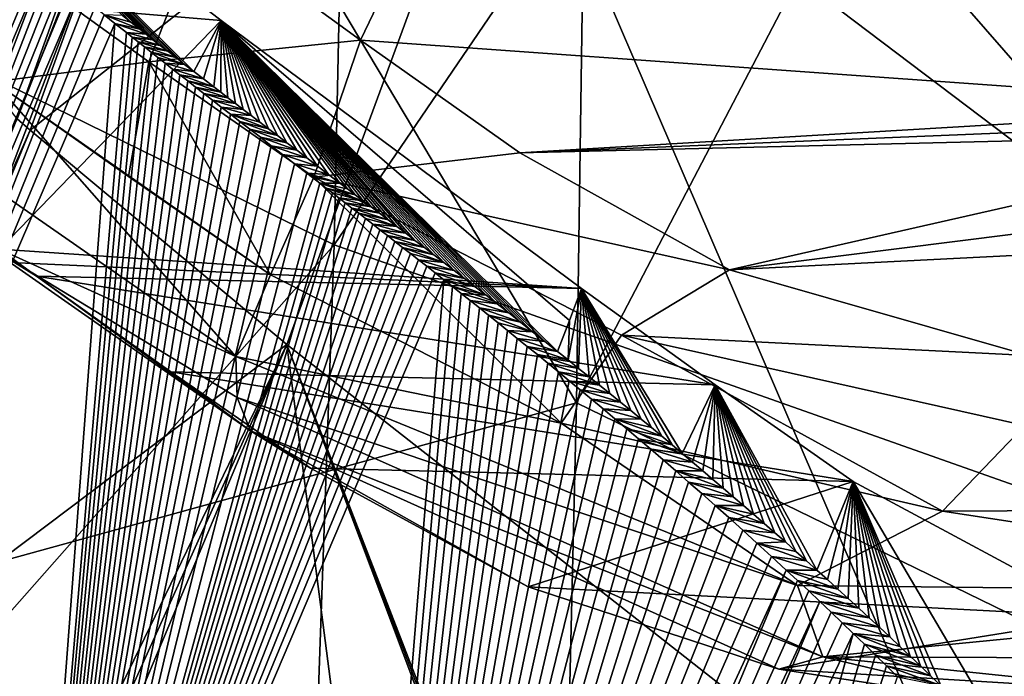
# Model space of a CAD drawing. Header units: metres. Extents: x -150 to 307, y -550 to 84.
# Tile 264 of 656: x 165.75 to 168.65, y -14.23 to -12.3. Entities that reach past the tile are written whole.
import ezdxf

# ---------------------------------------------------------------- set-up
doc = ezdxf.new("R2010")
doc.units = ezdxf.units.M
doc.layers.add('solid_26006363', color=7, linetype='CONTINUOUS')

msp = doc.modelspace()

# ---------------------------------------------------------------- linework, layer by layer
at = {"layer": 'solid_26006363'}
for points in [[(163.100708, -11.2073, 883.939758), (166.678146, -12.962372, 887.680054), (166.815186, -6.477788, 888.455078)], [(166.815186, -6.477788, 888.455078), (166.678146, -12.962372, 887.680054), (170.652481, -7.129654, 892.419128)], [(167.490082, -6.706888, 886.234558), (167.392242, -13.428459, 885.417603), (164.560013, -8.674312, 882.873169)], [(170.535583, -7.409821, 889.39856), (167.392242, -13.428459, 885.417603), (167.490082, -6.706888, 886.234558)], [(166.678146, -12.962372, 887.680054), (170.362183, -14.264513, 891.475891), (170.652481, -7.129654, 892.419128)], [(170.535583, -7.409821, 889.39856), (170.277206, -14.833946, 888.378235), (167.392242, -13.428459, 885.417603)], [(167.392242, -13.428459, 885.417603), (164.641525, -14.186134, 882.176636), (164.560013, -8.674312, 882.873169)], [(165.742935, -12.590988, 849.067017), (163.569412, -9.793167, 843.854492), (166.359177, -10.87848, 848.362366)], [(167.419785, -10.977416, 851.903381), (169.513214, -12.555999, 855.41626), (169.38002, -10.6127, 853.406921)], [(165.742935, -12.590988, 849.067017), (166.359177, -10.87848, 848.362366), (166.399521, -10.910457, 848.437622)], [(165.742935, -12.590988, 849.067017), (166.399521, -10.910457, 848.437622), (165.781784, -12.624329, 849.142761)], [(165.781784, -12.624329, 849.142761), (166.399521, -10.910457, 848.437622), (167.177505, -11.519958, 849.861633)], [(167.37561, -10.925448, 849.639282), (169.287018, -13.115431, 853.507324), (167.177505, -11.519958, 849.861633)], [(167.37561, -10.925448, 849.639282), (169.678787, -11.931063, 853.0672), (169.488159, -12.521054, 853.281372)], [(167.37561, -10.925448, 849.639282), (169.488159, -12.521054, 853.281372), (169.287018, -13.115431, 853.507324)], [(166.755753, -12.359488, 857.52887), (167.419785, -10.977416, 851.903381), (166.288773, -12.01934, 856.788208)], [(166.755753, -12.359488, 857.52887), (169.513214, -12.555999, 855.41626), (167.419785, -10.977416, 851.903381)], [(163.100708, -11.2073, 883.939758), (163.16391, -16.943169, 883.017151), (166.678146, -12.962372, 887.680054)], [(164.581177, -12.152915, 855.113831), (165.274048, -11.475537, 851.60907), (166.345245, -12.300851, 853.517517)], [(165.274048, -11.475537, 851.60907), (166.053711, -12.286803, 853.183411), (166.078018, -12.30607, 853.226746)], [(165.274048, -11.475537, 851.60907), (166.078018, -12.30607, 853.226746), (166.104523, -12.327003, 853.273926)], [(165.274048, -11.475537, 851.60907), (166.104523, -12.327003, 853.273926), (166.123535, -12.34196, 853.307617)], [(165.274048, -11.475537, 851.60907), (166.123535, -12.34196, 853.307617), (166.143677, -12.357767, 853.343323)], [(165.274048, -11.475537, 851.60907), (166.143677, -12.357767, 853.343323), (166.165009, -12.374474, 853.381042)], [(165.274048, -11.475537, 851.60907), (166.165009, -12.374474, 853.381042), (166.187637, -12.392138, 853.420959)], [(165.274048, -11.475537, 851.60907), (166.187637, -12.392138, 853.420959), (166.211639, -12.410814, 853.463257)], [(165.274048, -11.475537, 851.60907), (166.211639, -12.410814, 853.463257), (166.237076, -12.430562, 853.507935)], [(165.274048, -11.475537, 851.60907), (166.237076, -12.430562, 853.507935), (166.264038, -12.451439, 853.555237)], [(166.345245, -12.300851, 853.517517), (165.274048, -11.475537, 851.60907), (166.264038, -12.451439, 853.555237)], [(165.781784, -12.624329, 849.142761), (167.177505, -11.519958, 849.861633), (166.538605, -13.256901, 850.578735)], [(166.538605, -13.256901, 850.578735), (167.177505, -11.519958, 849.861633), (168.629379, -14.897583, 854.245483)], [(167.177505, -11.519958, 849.861633), (169.287018, -13.115431, 853.507324), (168.629379, -14.897583, 854.245483)], [(166.288773, -12.01934, 856.788208), (165.661987, -12.0848, 857.144348), (166.131958, -12.422812, 857.887024)], [(166.755753, -12.359488, 857.52887), (166.288773, -12.01934, 856.788208), (166.131958, -12.422812, 857.887024)], [(164.581024, -15.071717, 852.315369), (165.761108, -12.088344, 852.834839), (165.746277, -12.075838, 852.806702)], [(164.581024, -15.071717, 852.315369), (165.77623, -12.101049, 852.863464), (165.761108, -12.088344, 852.834839)], [(164.581024, -15.071717, 852.315369), (165.791626, -12.113953, 852.892578), (165.77623, -12.101049, 852.863464)], [(166.131958, -12.422812, 857.887024), (165.661987, -12.0848, 857.144348), (165.674881, -12.481623, 857.484802)], [(164.581024, -15.071717, 852.315369), (165.807281, -12.127053, 852.92218), (165.791626, -12.113953, 852.892578)], [(164.581024, -15.071717, 852.315369), (165.823212, -12.140356, 852.952209), (165.807281, -12.127053, 852.92218)], [(164.676865, -15.152541, 852.495605), (165.823212, -12.140356, 852.952209), (164.581024, -15.071717, 852.315369)], [(165.69075, -12.975757, 856.969604), (164.581177, -12.152915, 855.113831), (166.345245, -12.300851, 853.517517)], [(164.676865, -15.152541, 852.495605), (165.839844, -12.154153, 852.983459), (165.823212, -12.140356, 852.952209)], [(164.676865, -15.152541, 852.495605), (165.858093, -12.169247, 853.017639), (165.839844, -12.154153, 852.983459)], [(164.676865, -15.152541, 852.495605), (165.877975, -12.185638, 853.054871), (165.858093, -12.169247, 853.017639)], [(164.676865, -15.152541, 852.495605), (165.89946, -12.203261, 853.094971), (165.877975, -12.185638, 853.054871)], [(164.676865, -15.152541, 852.495605), (165.922119, -12.221776, 853.137146), (165.89946, -12.203261, 853.094971)], [(164.773499, -15.232821, 852.675354), (165.922119, -12.221776, 853.137146), (164.676865, -15.152541, 852.495605)], [(164.773499, -15.232821, 852.675354), (165.946045, -12.241239, 853.181519), (165.922119, -12.221776, 853.137146)], [(164.773499, -15.232821, 852.675354), (165.971817, -12.262116, 853.229248), (165.946045, -12.241239, 853.181519)], [(164.773499, -15.232821, 852.675354), (165.999969, -12.284799, 853.281189), (165.971817, -12.262116, 853.229248)], [(164.773499, -15.232821, 852.675354), (166.03096, -12.309662, 853.338257), (165.999969, -12.284799, 853.281189)], [(165.69075, -12.975757, 856.969604), (166.345245, -12.300851, 853.517517), (167.407135, -13.090929, 855.304382)], [(166.104523, -12.327003, 853.273926), (165.999969, -12.284799, 853.281189), (166.03096, -12.309662, 853.338257)], [(166.078018, -12.30607, 853.226746), (166.053711, -12.286803, 853.183411), (165.999969, -12.284799, 853.281189)], [(166.104523, -12.327003, 853.273926), (166.078018, -12.30607, 853.226746), (165.999969, -12.284799, 853.281189)], [(166.345245, -12.300851, 853.517517), (166.264038, -12.451439, 853.555237), (166.292633, -12.473526, 853.605286)], [(166.345245, -12.300851, 853.517517), (166.292633, -12.473526, 853.605286), (166.322983, -12.496894, 853.658264)], [(166.345245, -12.300851, 853.517517), (166.322983, -12.496894, 853.658264), (166.343445, -12.512625, 853.69397)], [(166.345245, -12.300851, 853.517517), (166.343445, -12.512625, 853.69397), (166.3647, -12.52895, 853.730957)], [(166.345245, -12.300851, 853.517517), (166.3647, -12.52895, 853.730957), (166.386795, -12.545877, 853.769348)], [(166.345245, -12.300851, 853.517517), (166.386795, -12.545877, 853.769348), (166.40976, -12.563452, 853.809204)], [(166.345245, -12.300851, 853.517517), (166.40976, -12.563452, 853.809204), (166.433594, -12.581678, 853.850525)], [(166.345245, -12.300851, 853.517517), (166.433594, -12.581678, 853.850525), (166.458374, -12.6006, 853.893372)], [(166.345245, -12.300851, 853.517517), (166.458374, -12.6006, 853.893372), (166.4841, -12.620223, 853.937805)], [(166.345245, -12.300851, 853.517517), (166.4841, -12.620223, 853.937805), (166.510834, -12.640591, 853.983948)], [(166.345245, -12.300851, 853.517517), (166.510834, -12.640591, 853.983948), (166.538574, -12.661712, 854.031677)], [(166.345245, -12.300851, 853.517517), (166.538574, -12.661712, 854.031677), (166.567429, -12.683669, 854.081299)], [(166.345245, -12.300851, 853.517517), (166.567429, -12.683669, 854.081299), (166.597397, -12.70647, 854.132751)], [(166.345245, -12.300851, 853.517517), (166.597397, -12.70647, 854.132751), (166.628632, -12.730211, 854.186279)], [(166.345245, -12.300851, 853.517517), (166.628632, -12.730211, 854.186279), (166.661102, -12.754906, 854.241821)], [(166.345245, -12.300851, 853.517517), (166.661102, -12.754906, 854.241821), (166.694901, -12.780617, 854.299622)], [(166.345245, -12.300851, 853.517517), (166.694901, -12.780617, 854.299622), (166.717117, -12.797511, 854.337524)], [(166.345245, -12.300851, 853.517517), (166.717117, -12.797511, 854.337524), (166.739883, -12.814839, 854.376343)], [(166.345245, -12.300851, 853.517517), (166.739883, -12.814839, 854.376343), (166.763229, -12.832622, 854.416077)], [(166.345245, -12.300851, 853.517517), (166.763229, -12.832622, 854.416077), (166.787155, -12.850848, 854.456787)], [(166.345245, -12.300851, 853.517517), (166.787155, -12.850848, 854.456787), (166.811661, -12.869544, 854.498474)], [(166.345245, -12.300851, 853.517517), (166.811661, -12.869544, 854.498474), (166.836807, -12.88874, 854.541199)], [(166.345245, -12.300851, 853.517517), (166.836807, -12.88874, 854.541199), (166.862579, -12.908432, 854.5849)], [(166.345245, -12.300851, 853.517517), (166.862579, -12.908432, 854.5849), (166.888992, -12.928635, 854.6297)], [(166.345245, -12.300851, 853.517517), (166.888992, -12.928635, 854.6297), (166.916077, -12.949386, 854.675537)], [(166.345245, -12.300851, 853.517517), (166.916077, -12.949386, 854.675537), (166.943848, -12.970692, 854.722534)], [(166.345245, -12.300851, 853.517517), (166.943848, -12.970692, 854.722534), (166.97229, -12.992557, 854.77063)], [(166.345245, -12.300851, 853.517517), (166.97229, -12.992557, 854.77063), (167.001465, -13.01502, 854.819885)], [(166.345245, -12.300851, 853.517517), (167.001465, -13.01502, 854.819885), (167.031387, -13.038107, 854.870361)], [(166.345245, -12.300851, 853.517517), (167.031387, -13.038107, 854.870361), (167.062027, -13.06181, 854.922058)], [(166.345245, -12.300851, 853.517517), (167.062027, -13.06181, 854.922058), (167.093445, -13.086172, 854.974976)], [(166.345245, -12.300851, 853.517517), (167.093445, -13.086172, 854.974976), (167.125656, -13.111232, 855.029236)], [(166.345245, -12.300851, 853.517517), (167.125656, -13.111232, 855.029236), (167.158676, -13.13698, 855.084778)], [(166.345245, -12.300851, 853.517517), (167.158676, -13.13698, 855.084778), (167.192505, -13.163456, 855.141663)], [(166.345245, -12.300851, 853.517517), (167.192505, -13.163456, 855.141663), (167.227219, -13.190712, 855.200012)], [(166.345245, -12.300851, 853.517517), (167.227219, -13.190712, 855.200012), (167.262817, -13.218761, 855.259705)], [(166.345245, -12.300851, 853.517517), (167.262817, -13.218761, 855.259705), (167.299286, -13.247613, 855.320862)], [(166.345245, -12.300851, 853.517517), (167.299286, -13.247613, 855.320862), (167.336624, -13.277283, 855.383423)], [(166.345245, -12.300851, 853.517517), (167.336624, -13.277283, 855.383423), (167.371567, -13.185289, 855.344238)], [(166.345245, -12.300851, 853.517517), (167.371567, -13.185289, 855.344238), (167.407135, -13.090929, 855.304382)], [(165.752563, -15.999401, 854.41803), (166.03096, -12.309662, 853.338257), (164.773499, -15.232821, 852.675354)], [(165.752563, -15.999401, 854.41803), (166.065323, -12.337093, 853.401245), (166.03096, -12.309662, 853.338257)], [(165.752563, -15.999401, 854.41803), (166.082199, -12.350511, 853.432129), (166.065323, -12.337093, 853.401245)], [(166.123535, -12.34196, 853.307617), (166.03096, -12.309662, 853.338257), (166.065323, -12.337093, 853.401245)], [(166.123535, -12.34196, 853.307617), (166.104523, -12.327003, 853.273926), (166.03096, -12.309662, 853.338257)], [(166.143677, -12.357767, 853.343323), (166.065323, -12.337093, 853.401245), (166.082199, -12.350511, 853.432129)], [(166.143677, -12.357767, 853.343323), (166.123535, -12.34196, 853.307617), (166.065323, -12.337093, 853.401245)], [(165.752563, -15.999401, 854.41803), (166.099976, -12.364614, 853.464539), (166.082199, -12.350511, 853.432129)], [(165.752563, -15.999401, 854.41803), (166.118607, -12.379373, 853.498535), (166.099976, -12.364614, 853.464539)], [(166.165009, -12.374474, 853.381042), (166.082199, -12.350511, 853.432129), (166.099976, -12.364614, 853.464539)], [(166.165009, -12.374474, 853.381042), (166.143677, -12.357767, 853.343323), (166.082199, -12.350511, 853.432129)], [(166.187637, -12.392138, 853.420959), (166.099976, -12.364614, 853.464539), (166.118607, -12.379373, 853.498535)], [(166.187637, -12.392138, 853.420959), (166.165009, -12.374474, 853.381042), (166.099976, -12.364614, 853.464539)], [(166.755753, -12.359488, 857.52887), (166.131958, -12.422812, 857.887024), (166.617798, -12.763043, 858.618042)], [(166.755753, -12.359488, 857.52887), (166.617798, -12.763043, 858.618042), (167.22554, -12.691643, 858.238098)], [(166.755753, -12.359488, 857.52887), (167.22554, -12.691643, 858.238098), (169.513214, -12.555999, 855.41626)], [(165.752563, -15.999401, 854.41803), (166.138, -12.394687, 853.533813), (166.118607, -12.379373, 853.498535)], [(165.752563, -15.999401, 854.41803), (166.158188, -12.410589, 853.570435), (166.138, -12.394687, 853.533813)], [(166.211639, -12.410814, 853.463257), (166.118607, -12.379373, 853.498535), (166.138, -12.394687, 853.533813)], [(166.211639, -12.410814, 853.463257), (166.187637, -12.392138, 853.420959), (166.118607, -12.379373, 853.498535)], [(166.237076, -12.430562, 853.507935), (166.138, -12.394687, 853.533813), (166.158188, -12.410589, 853.570435)], [(166.237076, -12.430562, 853.507935), (166.211639, -12.410814, 853.463257), (166.138, -12.394687, 853.533813)], [(166.131958, -12.422812, 857.887024), (165.674881, -12.481623, 857.484802), (166.071457, -12.761392, 858.100647)], [(165.752563, -15.999401, 854.41803), (166.17926, -12.427161, 853.608704), (166.158188, -12.410589, 853.570435)], [(166.131958, -12.422812, 857.887024), (166.071457, -12.761392, 858.100647), (166.489777, -13.050634, 858.723083)], [(166.131958, -12.422812, 857.887024), (166.489777, -13.050634, 858.723083), (166.617798, -12.763043, 858.618042)], [(166.237076, -12.430562, 853.507935), (166.158188, -12.410589, 853.570435), (166.17926, -12.427161, 853.608704)], [(165.752563, -15.999401, 854.41803), (166.20108, -12.444283, 853.648193), (166.17926, -12.427161, 853.608704)], [(165.752563, -15.999401, 854.41803), (166.223328, -12.461699, 853.688354), (166.20108, -12.444283, 853.648193)], [(166.264038, -12.451439, 853.555237), (166.17926, -12.427161, 853.608704), (166.20108, -12.444283, 853.648193)], [(166.264038, -12.451439, 853.555237), (166.237076, -12.430562, 853.507935), (166.17926, -12.427161, 853.608704)], [(166.292633, -12.473526, 853.605286), (166.20108, -12.444283, 853.648193), (166.223328, -12.461699, 853.688354)], [(166.292633, -12.473526, 853.605286), (166.264038, -12.451439, 853.555237), (166.20108, -12.444283, 853.648193)], [(166.387589, -13.292182, 858.679932), (165.674881, -12.481623, 857.484802), (165.572403, -12.724821, 857.437988)], [(166.489777, -13.050634, 858.723083), (166.071457, -12.761392, 858.100647), (165.674881, -12.481623, 857.484802)], [(166.387589, -13.292182, 858.679932), (166.489777, -13.050634, 858.723083), (165.674881, -12.481623, 857.484802)], [(165.752563, -15.999401, 854.41803), (166.24614, -12.479524, 853.729492), (166.223328, -12.461699, 853.688354)], [(165.752563, -15.999401, 854.41803), (166.269562, -12.497796, 853.771667), (166.24614, -12.479524, 853.729492)], [(166.322983, -12.496894, 853.658264), (166.223328, -12.461699, 853.688354), (166.24614, -12.479524, 853.729492)], [(166.322983, -12.496894, 853.658264), (166.292633, -12.473526, 853.605286), (166.223328, -12.461699, 853.688354)], [(166.343445, -12.512625, 853.69397), (166.24614, -12.479524, 853.729492), (166.269562, -12.497796, 853.771667)], [(166.343445, -12.512625, 853.69397), (166.322983, -12.496894, 853.658264), (166.24614, -12.479524, 853.729492)], [(165.752563, -15.999401, 854.41803), (166.293747, -12.516622, 853.815063), (166.269562, -12.497796, 853.771667)], [(166.3647, -12.52895, 853.730957), (166.269562, -12.497796, 853.771667), (166.293747, -12.516622, 853.815063)], [(166.3647, -12.52895, 853.730957), (166.343445, -12.512625, 853.69397), (166.269562, -12.497796, 853.771667)], [(165.752563, -15.999401, 854.41803), (166.318832, -12.536119, 853.860046), (166.293747, -12.516622, 853.815063)], [(165.752563, -15.999401, 854.41803), (166.344879, -12.556336, 853.906677), (166.318832, -12.536119, 853.860046)], [(166.386795, -12.545877, 853.769348), (166.293747, -12.516622, 853.815063), (166.318832, -12.536119, 853.860046)], [(166.386795, -12.545877, 853.769348), (166.3647, -12.52895, 853.730957), (166.293747, -12.516622, 853.815063)], [(166.40976, -12.563452, 853.809204), (166.318832, -12.536119, 853.860046), (166.344879, -12.556336, 853.906677)], [(166.40976, -12.563452, 853.809204), (166.386795, -12.545877, 853.769348), (166.318832, -12.536119, 853.860046)], [(165.752563, -15.999401, 854.41803), (166.371964, -12.577328, 853.955078), (166.344879, -12.556336, 853.906677)], [(166.433594, -12.581678, 853.850525), (166.344879, -12.556336, 853.906677), (166.371964, -12.577328, 853.955078)], [(166.433594, -12.581678, 853.850525), (166.40976, -12.563452, 853.809204), (166.344879, -12.556336, 853.906677)], [(169.566452, -12.594812, 855.500854), (169.513214, -12.555999, 855.41626), (167.22554, -12.691643, 858.238098)], [(165.022812, -14.335227, 849.890381), (165.742935, -12.590988, 849.067017), (165.781784, -12.624329, 849.142761)], [(165.752563, -15.999401, 854.41803), (166.400192, -12.599172, 854.005432), (166.371964, -12.577328, 853.955078)], [(165.752563, -15.999401, 854.41803), (166.429611, -12.621915, 854.057739), (166.400192, -12.599172, 854.005432)], [(166.4841, -12.620223, 853.937805), (166.371964, -12.577328, 853.955078), (166.400192, -12.599172, 854.005432)], [(166.458374, -12.6006, 853.893372), (166.433594, -12.581678, 853.850525), (166.371964, -12.577328, 853.955078)], [(166.4841, -12.620223, 853.937805), (166.458374, -12.6006, 853.893372), (166.371964, -12.577328, 853.955078)], [(166.510834, -12.640591, 853.983948), (166.400192, -12.599172, 854.005432), (166.429611, -12.621915, 854.057739)], [(166.510834, -12.640591, 853.983948), (166.4841, -12.620223, 853.937805), (166.400192, -12.599172, 854.005432)], [(169.6203, -12.63368, 855.584961), (169.566452, -12.594812, 855.500854), (167.22554, -12.691643, 858.238098)], [(165.041565, -14.352695, 849.92865), (165.022812, -14.335227, 849.890381), (165.781784, -12.624329, 849.142761)], [(165.041565, -14.352695, 849.92865), (165.781784, -12.624329, 849.142761), (165.060135, -14.369932, 849.966553)], [(165.060135, -14.369932, 849.966553), (165.781784, -12.624329, 849.142761), (166.538605, -13.256901, 850.578735)], [(165.752563, -15.999401, 854.41803), (166.460327, -12.645649, 854.112366), (166.429611, -12.621915, 854.057739)], [(166.538574, -12.661712, 854.031677), (166.429611, -12.621915, 854.057739), (166.460327, -12.645649, 854.112366)], [(166.538574, -12.661712, 854.031677), (166.510834, -12.640591, 853.983948), (166.429611, -12.621915, 854.057739)], [(165.752563, -15.999401, 854.41803), (166.492416, -12.670414, 854.16925), (166.460327, -12.645649, 854.112366)], [(166.567429, -12.683669, 854.081299), (166.460327, -12.645649, 854.112366), (166.492416, -12.670414, 854.16925)], [(166.567429, -12.683669, 854.081299), (166.538574, -12.661712, 854.031677), (166.460327, -12.645649, 854.112366)], [(169.6203, -12.63368, 855.584961), (167.22554, -12.691643, 858.238098), (167.843597, -13.036317, 859.081848)], [(169.852295, -12.783499, 855.921936), (169.6203, -12.63368, 855.584961), (167.843597, -13.036317, 859.081848)], [(165.752563, -15.999401, 854.41803), (166.525986, -12.696318, 854.228638), (166.492416, -12.670414, 854.16925)], [(166.597397, -12.70647, 854.132751), (166.492416, -12.670414, 854.16925), (166.525986, -12.696318, 854.228638)], [(166.597397, -12.70647, 854.132751), (166.567429, -12.683669, 854.081299), (166.492416, -12.670414, 854.16925)], [(165.752563, -15.999401, 854.41803), (166.561127, -12.723431, 854.290771), (166.525986, -12.696318, 854.228638)], [(166.628632, -12.730211, 854.186279), (166.525986, -12.696318, 854.228638), (166.561127, -12.723431, 854.290771)], [(166.628632, -12.730211, 854.186279), (166.597397, -12.70647, 854.132751), (166.525986, -12.696318, 854.228638)], [(167.843597, -13.036317, 859.081848), (167.22554, -12.691643, 858.238098), (166.617798, -12.763043, 858.618042)], [(166.387589, -13.292182, 858.679932), (165.572403, -12.724821, 857.437988), (165.620804, -12.943776, 857.30835)], [(165.752563, -15.999401, 854.41803), (166.597778, -12.751708, 854.355408), (166.561127, -12.723431, 854.290771)], [(166.661102, -12.754906, 854.241821), (166.561127, -12.723431, 854.290771), (166.597778, -12.751708, 854.355408)], [(166.661102, -12.754906, 854.241821), (166.628632, -12.730211, 854.186279), (166.561127, -12.723431, 854.290771)], [(165.752563, -15.999401, 854.41803), (166.635971, -12.781187, 854.422607), (166.597778, -12.751708, 854.355408)], [(167.34761, -13.488386, 859.816895), (166.617798, -12.763043, 858.618042), (166.489777, -13.050634, 858.723083)], [(166.694901, -12.780617, 854.299622), (166.597778, -12.751708, 854.355408), (166.635971, -12.781187, 854.422607)], [(166.694901, -12.780617, 854.299622), (166.661102, -12.754906, 854.241821), (166.597778, -12.751708, 854.355408)], [(167.34761, -13.488386, 859.816895), (167.524872, -13.22879, 859.783691), (166.617798, -12.763043, 858.618042)], [(167.843597, -13.036317, 859.081848), (166.617798, -12.763043, 858.618042), (167.524872, -13.22879, 859.783691)], [(165.752563, -15.999401, 854.41803), (166.654312, -12.795349, 854.454834), (166.635971, -12.781187, 854.422607)], [(165.752563, -15.999401, 854.41803), (166.672882, -12.809697, 854.487488), (166.654312, -12.795349, 854.454834)], [(166.717117, -12.797511, 854.337524), (166.694901, -12.780617, 854.299622), (166.635971, -12.781187, 854.422607)], [(166.739883, -12.814839, 854.376343), (166.635971, -12.781187, 854.422607), (166.654312, -12.795349, 854.454834)], [(166.739883, -12.814839, 854.376343), (166.717117, -12.797511, 854.337524), (166.635971, -12.781187, 854.422607)], [(166.763229, -12.832622, 854.416077), (166.654312, -12.795349, 854.454834), (166.672882, -12.809697, 854.487488)], [(166.763229, -12.832622, 854.416077), (166.739883, -12.814839, 854.376343), (166.654312, -12.795349, 854.454834)], [(169.852295, -12.783499, 855.921936), (167.843597, -13.036317, 859.081848), (170.116898, -12.921589, 856.267456)], [(165.752563, -15.999401, 854.41803), (166.691666, -12.824217, 854.520447), (166.672882, -12.809697, 854.487488)], [(165.752563, -15.999401, 854.41803), (166.710754, -12.838984, 854.553894), (166.691666, -12.824217, 854.520447)], [(166.763229, -12.832622, 854.416077), (166.672882, -12.809697, 854.487488), (166.691666, -12.824217, 854.520447)], [(166.787155, -12.850848, 854.456787), (166.691666, -12.824217, 854.520447), (166.710754, -12.838984, 854.553894)], [(166.787155, -12.850848, 854.456787), (166.763229, -12.832622, 854.416077), (166.691666, -12.824217, 854.520447)], [(165.752563, -15.999401, 854.41803), (166.73027, -12.854079, 854.588074), (166.710754, -12.838984, 854.553894)], [(165.752563, -15.999401, 854.41803), (166.750259, -12.869571, 854.623108), (166.73027, -12.854079, 854.588074)], [(166.811661, -12.869544, 854.498474), (166.710754, -12.838984, 854.553894), (166.73027, -12.854079, 854.588074)], [(166.811661, -12.869544, 854.498474), (166.787155, -12.850848, 854.456787), (166.710754, -12.838984, 854.553894)], [(166.836807, -12.88874, 854.541199), (166.73027, -12.854079, 854.588074), (166.750259, -12.869571, 854.623108)], [(166.836807, -12.88874, 854.541199), (166.811661, -12.869544, 854.498474), (166.73027, -12.854079, 854.588074)], [(165.752563, -15.999401, 854.41803), (166.770691, -12.885414, 854.658875), (166.750259, -12.869571, 854.623108)], [(165.752563, -15.999401, 854.41803), (166.791565, -12.901609, 854.695374), (166.770691, -12.885414, 854.658875)], [(166.862579, -12.908432, 854.5849), (166.750259, -12.869571, 854.623108), (166.770691, -12.885414, 854.658875)], [(166.862579, -12.908432, 854.5849), (166.836807, -12.88874, 854.541199), (166.750259, -12.869571, 854.623108)], [(166.862579, -12.908432, 854.5849), (166.770691, -12.885414, 854.658875), (166.791565, -12.901609, 854.695374)], [(165.752563, -15.999401, 854.41803), (166.812897, -12.918178, 854.732605), (166.791565, -12.901609, 854.695374)], [(165.752563, -15.999401, 854.41803), (166.834702, -12.935137, 854.77063), (166.812897, -12.918178, 854.732605)], [(166.888992, -12.928635, 854.6297), (166.791565, -12.901609, 854.695374), (166.812897, -12.918178, 854.732605)], [(166.888992, -12.928635, 854.6297), (166.862579, -12.908432, 854.5849), (166.791565, -12.901609, 854.695374)], [(166.916077, -12.949386, 854.675537), (166.812897, -12.918178, 854.732605), (166.834702, -12.935137, 854.77063)], [(166.916077, -12.949386, 854.675537), (166.888992, -12.928635, 854.6297), (166.812897, -12.918178, 854.732605)], [(165.620804, -12.943776, 857.30835), (165.745728, -13.015424, 857.057434), (165.80069, -13.054976, 857.144775)], [(166.431274, -13.51105, 858.546997), (165.620804, -12.943776, 857.30835), (165.80069, -13.054976, 857.144775)], [(166.391922, -13.412853, 858.620239), (166.387589, -13.292182, 858.679932), (165.620804, -12.943776, 857.30835)], [(166.431274, -13.51105, 858.546997), (166.391922, -13.412853, 858.620239), (165.620804, -12.943776, 857.30835)], [(165.752563, -15.999401, 854.41803), (166.856949, -12.952474, 854.809509), (166.834702, -12.935137, 854.77063)], [(166.943848, -12.970692, 854.722534), (166.834702, -12.935137, 854.77063), (166.856949, -12.952474, 854.809509)], [(166.943848, -12.970692, 854.722534), (166.916077, -12.949386, 854.675537), (166.834702, -12.935137, 854.77063)], [(170.116898, -12.921589, 856.267456), (167.843597, -13.036317, 859.081848), (168.726196, -13.289342, 860.018616)], [(163.16391, -16.943169, 883.017151), (166.449387, -19.459301, 886.386536), (166.678146, -12.962372, 887.680054)], [(165.745728, -13.015424, 857.057434), (165.69075, -12.975757, 856.969604), (167.407135, -13.090929, 855.304382)], [(165.752563, -15.999401, 854.41803), (166.879684, -12.970201, 854.849121), (166.856949, -12.952474, 854.809509)], [(165.752563, -15.999401, 854.41803), (166.902893, -12.988339, 854.889526), (166.879684, -12.970201, 854.849121)], [(166.678146, -12.962372, 887.680054), (166.449387, -19.459301, 886.386536), (170.362183, -14.264513, 891.475891)], [(166.97229, -12.992557, 854.77063), (166.856949, -12.952474, 854.809509), (166.879684, -12.970201, 854.849121)], [(166.97229, -12.992557, 854.77063), (166.943848, -12.970692, 854.722534), (166.856949, -12.952474, 854.809509)], [(167.001465, -13.01502, 854.819885), (166.879684, -12.970201, 854.849121), (166.902893, -12.988339, 854.889526)], [(167.001465, -13.01502, 854.819885), (166.97229, -12.992557, 854.77063), (166.879684, -12.970201, 854.849121)], [(165.752563, -15.999401, 854.41803), (166.92662, -13.006908, 854.930847), (166.902893, -12.988339, 854.889526)], [(167.001465, -13.01502, 854.819885), (166.902893, -12.988339, 854.889526), (166.92662, -13.006908, 854.930847)], [(165.80069, -13.054976, 857.144775), (165.745728, -13.015424, 857.057434), (167.407135, -13.090929, 855.304382)], [(165.752563, -15.999401, 854.41803), (166.950897, -13.025942, 854.973083), (166.92662, -13.006908, 854.930847)], [(165.752563, -15.999401, 854.41803), (166.975677, -13.045419, 855.016174), (166.950897, -13.025942, 854.973083)], [(167.031387, -13.038107, 854.870361), (166.92662, -13.006908, 854.930847), (166.950897, -13.025942, 854.973083)], [(167.031387, -13.038107, 854.870361), (167.001465, -13.01502, 854.819885), (166.92662, -13.006908, 854.930847)], [(167.062027, -13.06181, 854.922058), (166.950897, -13.025942, 854.973083), (166.975677, -13.045419, 855.016174)], [(167.062027, -13.06181, 854.922058), (167.031387, -13.038107, 854.870361), (166.950897, -13.025942, 854.973083)], [(165.752563, -15.999401, 854.41803), (167.000931, -13.065301, 855.060059), (166.975677, -13.045419, 855.016174)], [(165.80069, -13.054976, 857.144775), (167.407135, -13.090929, 855.304382), (167.801483, -13.375007, 855.933044)], [(166.196793, -13.336625, 857.76178), (165.80069, -13.054976, 857.144775), (167.801483, -13.375007, 855.933044)], [(166.431274, -13.51105, 858.546997), (165.80069, -13.054976, 857.144775), (166.196793, -13.336625, 857.76178)], [(167.34761, -13.488386, 859.816895), (166.489777, -13.050634, 858.723083), (166.387589, -13.292182, 858.679932)], [(167.093445, -13.086172, 854.974976), (166.975677, -13.045419, 855.016174), (167.000931, -13.065301, 855.060059)], [(167.093445, -13.086172, 854.974976), (167.062027, -13.06181, 854.922058), (166.975677, -13.045419, 855.016174)], [(168.726196, -13.289342, 860.018616), (167.843597, -13.036317, 859.081848), (167.524872, -13.22879, 859.783691)], [(165.752563, -15.999401, 854.41803), (166.697342, -16.770596, 856.043884), (167.000931, -13.065301, 855.060059)], [(167.000931, -13.065301, 855.060059), (166.697342, -16.770596, 856.043884), (167.026581, -13.085546, 855.104614)], [(167.026581, -13.085546, 855.104614), (166.697342, -16.770596, 856.043884), (167.052628, -13.106154, 855.14978)], [(167.125656, -13.111232, 855.029236), (167.000931, -13.065301, 855.060059), (167.026581, -13.085546, 855.104614)], [(167.125656, -13.111232, 855.029236), (167.093445, -13.086172, 854.974976), (167.000931, -13.065301, 855.060059)], [(167.125656, -13.111232, 855.029236), (167.026581, -13.085546, 855.104614), (167.052628, -13.106154, 855.14978)], [(167.407135, -13.090929, 855.304382), (167.367661, -13.301985, 855.435303), (167.398605, -13.326711, 855.487061)], [(167.407135, -13.090929, 855.304382), (167.371567, -13.185289, 855.344238), (167.367661, -13.301985, 855.435303)], [(167.407135, -13.090929, 855.304382), (167.398605, -13.326711, 855.487061), (167.429489, -13.351501, 855.538757)], [(167.407135, -13.090929, 855.304382), (167.429489, -13.351501, 855.538757), (167.460297, -13.376356, 855.590271)], [(167.407135, -13.090929, 855.304382), (167.460297, -13.376356, 855.590271), (167.491043, -13.401276, 855.641663)], [(167.407135, -13.090929, 855.304382), (167.491043, -13.401276, 855.641663), (167.521713, -13.42626, 855.692871)], [(167.407135, -13.090929, 855.304382), (167.521713, -13.42626, 855.692871), (167.552338, -13.451308, 855.744019)], [(167.407135, -13.090929, 855.304382), (167.552338, -13.451308, 855.744019), (167.582886, -13.47642, 855.794983)], [(167.407135, -13.090929, 855.304382), (167.582886, -13.47642, 855.794983), (167.613358, -13.501596, 855.845825)], [(167.407135, -13.090929, 855.304382), (167.613358, -13.501596, 855.845825), (167.643768, -13.526836, 855.896545)], [(167.407135, -13.090929, 855.304382), (167.643768, -13.526836, 855.896545), (167.674118, -13.552139, 855.947083)], [(167.407135, -13.090929, 855.304382), (167.674118, -13.552139, 855.947083), (167.704391, -13.577505, 855.997498)], [(167.801483, -13.375007, 855.933044), (167.407135, -13.090929, 855.304382), (167.704391, -13.577505, 855.997498)], [(167.052628, -13.106154, 855.14978), (166.697342, -16.770596, 856.043884), (167.079086, -13.127154, 855.19574)], [(167.158676, -13.13698, 855.084778), (167.052628, -13.106154, 855.14978), (167.079086, -13.127154, 855.19574)], [(167.158676, -13.13698, 855.084778), (167.125656, -13.111232, 855.029236), (167.052628, -13.106154, 855.14978)], [(168.629379, -14.897583, 854.245483), (169.287018, -13.115431, 853.507324), (171.786362, -15.730865, 857.725098)], [(167.079086, -13.127154, 855.19574), (166.697342, -16.770596, 856.043884), (167.106003, -13.14856, 855.242371)], [(167.106003, -13.14856, 855.242371), (166.697342, -16.770596, 856.043884), (167.133347, -13.170387, 855.289795)], [(167.192505, -13.163456, 855.141663), (167.079086, -13.127154, 855.19574), (167.106003, -13.14856, 855.242371)], [(167.192505, -13.163456, 855.141663), (167.158676, -13.13698, 855.084778), (167.079086, -13.127154, 855.19574)], [(167.227219, -13.190712, 855.200012), (167.106003, -13.14856, 855.242371), (167.133347, -13.170387, 855.289795)], [(167.227219, -13.190712, 855.200012), (167.192505, -13.163456, 855.141663), (167.106003, -13.14856, 855.242371)], [(167.133347, -13.170387, 855.289795), (166.697342, -16.770596, 856.043884), (167.161102, -13.192603, 855.337891)], [(167.262817, -13.218761, 855.259705), (167.133347, -13.170387, 855.289795), (167.161102, -13.192603, 855.337891)], [(167.262817, -13.218761, 855.259705), (167.227219, -13.190712, 855.200012), (167.133347, -13.170387, 855.289795)], [(167.161102, -13.192603, 855.337891), (166.697342, -16.770596, 856.043884), (167.189255, -13.215204, 855.386597)], [(167.262817, -13.218761, 855.259705), (167.161102, -13.192603, 855.337891), (167.189255, -13.215204, 855.386597)], [(167.371567, -13.185289, 855.344238), (167.336624, -13.277283, 855.383423), (167.367661, -13.301985, 855.435303)], [(167.189255, -13.215204, 855.386597), (166.697342, -16.770596, 856.043884), (167.217896, -13.238295, 855.436218)], [(167.299286, -13.247613, 855.320862), (167.189255, -13.215204, 855.386597), (167.217896, -13.238295, 855.436218)], [(167.299286, -13.247613, 855.320862), (167.262817, -13.218761, 855.259705), (167.189255, -13.215204, 855.386597)], [(167.34761, -13.488386, 859.816895), (168.472061, -13.748253, 860.946777), (167.524872, -13.22879, 859.783691)], [(168.472061, -13.748253, 860.946777), (168.71434, -13.495505, 860.986511), (167.524872, -13.22879, 859.783691)], [(168.726196, -13.289342, 860.018616), (167.524872, -13.22879, 859.783691), (168.71434, -13.495505, 860.986511)], [(165.714554, -14.955623, 851.256775), (165.060135, -14.369932, 849.966553), (166.538605, -13.256901, 850.578735)], [(165.75531, -14.990736, 851.334717), (165.714554, -14.955623, 851.256775), (166.538605, -13.256901, 850.578735)], [(165.75531, -14.990736, 851.334717), (166.538605, -13.256901, 850.578735), (165.795975, -15.025556, 851.412231)], [(166.878479, -15.882646, 853.36261), (165.795975, -15.025556, 851.412231), (166.538605, -13.256901, 850.578735)], [(166.538605, -13.256901, 850.578735), (168.629379, -14.897583, 854.245483), (167.877487, -16.711145, 855.089478)], [(166.538605, -13.256901, 850.578735), (167.877487, -16.711145, 855.089478), (167.848297, -16.684172, 855.038391)], [(166.538605, -13.256901, 850.578735), (167.848297, -16.684172, 855.038391), (167.818848, -16.657442, 854.987183)], [(166.878479, -15.882646, 853.36261), (166.538605, -13.256901, 850.578735), (167.818848, -16.657442, 854.987183)], [(167.217896, -13.238295, 855.436218), (166.697342, -16.770596, 856.043884), (167.247192, -13.261982, 855.486877)], [(167.247192, -13.261982, 855.486877), (166.697342, -16.770596, 856.043884), (167.277161, -13.286325, 855.538757)], [(167.336624, -13.277283, 855.383423), (167.217896, -13.238295, 855.436218), (167.247192, -13.261982, 855.486877)], [(167.336624, -13.277283, 855.383423), (167.299286, -13.247613, 855.320862), (167.217896, -13.238295, 855.436218)], [(167.367661, -13.301985, 855.435303), (167.247192, -13.261982, 855.486877), (167.277161, -13.286325, 855.538757)], [(167.367661, -13.301985, 855.435303), (167.336624, -13.277283, 855.383423), (167.247192, -13.261982, 855.486877)], [(168.0439, -13.967275, 860.594788), (167.34761, -13.488386, 859.816895), (166.387589, -13.292182, 858.679932)], [(168.0439, -13.967275, 860.594788), (166.387589, -13.292182, 858.679932), (166.391922, -13.412853, 858.620239)], [(167.277161, -13.286325, 855.538757), (166.697342, -16.770596, 856.043884), (167.307755, -13.31126, 855.591675)], [(167.398605, -13.326711, 855.487061), (167.277161, -13.286325, 855.538757), (167.307755, -13.31126, 855.591675)], [(167.398605, -13.326711, 855.487061), (167.367661, -13.301985, 855.435303), (167.277161, -13.286325, 855.538757)], [(167.307755, -13.31126, 855.591675), (166.697342, -16.770596, 856.043884), (167.338974, -13.336827, 855.645691)], [(167.429489, -13.351501, 855.538757), (167.307755, -13.31126, 855.591675), (167.338974, -13.336827, 855.645691)], [(167.429489, -13.351501, 855.538757), (167.398605, -13.326711, 855.487061), (167.307755, -13.31126, 855.591675)], [(166.196793, -13.336625, 857.76178), (167.801483, -13.375007, 855.933044), (168.207779, -13.660685, 856.554688)], [(166.196793, -13.336625, 857.76178), (168.207779, -13.660685, 856.554688), (166.607925, -13.621402, 858.373779)], [(166.431274, -13.51105, 858.546997), (166.196793, -13.336625, 857.76178), (166.607925, -13.621402, 858.373779)], [(167.338974, -13.336827, 855.645691), (166.697342, -16.770596, 856.043884), (167.37088, -13.363067, 855.700806)], [(167.460297, -13.376356, 855.590271), (167.338974, -13.336827, 855.645691), (167.37088, -13.363067, 855.700806)], [(167.460297, -13.376356, 855.590271), (167.429489, -13.351501, 855.538757), (167.338974, -13.336827, 855.645691)], [(167.37088, -13.363067, 855.700806), (166.697342, -16.770596, 856.043884), (167.403519, -13.390042, 855.757263)], [(167.491043, -13.401276, 855.641663), (167.37088, -13.363067, 855.700806), (167.403519, -13.390042, 855.757263)], [(167.491043, -13.401276, 855.641663), (167.460297, -13.376356, 855.590271), (167.37088, -13.363067, 855.700806)], [(167.801483, -13.375007, 855.933044), (167.704391, -13.577505, 855.997498), (167.734604, -13.602933, 856.047729)], [(167.801483, -13.375007, 855.933044), (167.734604, -13.602933, 856.047729), (167.76474, -13.628407, 856.097839)], [(167.801483, -13.375007, 855.933044), (167.76474, -13.628407, 856.097839), (167.7948, -13.653926, 856.147766)], [(167.801483, -13.375007, 855.933044), (167.7948, -13.653926, 856.147766), (167.824799, -13.679497, 856.19751)], [(167.801483, -13.375007, 855.933044), (167.824799, -13.679497, 856.19751), (167.854721, -13.705124, 856.247131)], [(167.801483, -13.375007, 855.933044), (167.854721, -13.705124, 856.247131), (167.884583, -13.730813, 856.29657)], [(167.801483, -13.375007, 855.933044), (167.884583, -13.730813, 856.29657), (167.914368, -13.75657, 856.345825)], [(167.801483, -13.375007, 855.933044), (167.914368, -13.75657, 856.345825), (167.945724, -13.783837, 856.397705)], [(167.801483, -13.375007, 855.933044), (167.945724, -13.783837, 856.397705), (167.977005, -13.811193, 856.449402)], [(167.801483, -13.375007, 855.933044), (167.977005, -13.811193, 856.449402), (168.008224, -13.838642, 856.500977)], [(167.801483, -13.375007, 855.933044), (168.008224, -13.838642, 856.500977), (168.039352, -13.866192, 856.552368)], [(167.801483, -13.375007, 855.933044), (168.039352, -13.866192, 856.552368), (168.070404, -13.893847, 856.603638)], [(167.801483, -13.375007, 855.933044), (168.070404, -13.893847, 856.603638), (168.101379, -13.921612, 856.654785)], [(168.207779, -13.660685, 856.554688), (167.801483, -13.375007, 855.933044), (168.101379, -13.921612, 856.654785)], [(167.403519, -13.390042, 855.757263), (166.697342, -16.770596, 856.043884), (167.436935, -13.417808, 855.815063)], [(167.521713, -13.42626, 855.692871), (167.403519, -13.390042, 855.757263), (167.436935, -13.417808, 855.815063)], [(167.521713, -13.42626, 855.692871), (167.491043, -13.401276, 855.641663), (167.403519, -13.390042, 855.757263)], [(167.392242, -13.428459, 885.417603), (167.23204, -20.177925, 884.057129), (164.641525, -14.186134, 882.176636)], [(168.118698, -14.176731, 860.491028), (166.391922, -13.412853, 858.620239), (166.431274, -13.51105, 858.546997)], [(168.0439, -13.967275, 860.594788), (166.391922, -13.412853, 858.620239), (168.118698, -14.176731, 860.491028)], [(167.436935, -13.417808, 855.815063), (166.697342, -16.770596, 856.043884), (167.471008, -13.446264, 855.873962)], [(170.277206, -14.833946, 888.378235), (167.23204, -20.177925, 884.057129), (167.392242, -13.428459, 885.417603)], [(167.552338, -13.451308, 855.744019), (167.436935, -13.417808, 855.815063), (167.471008, -13.446264, 855.873962)], [(167.552338, -13.451308, 855.744019), (167.521713, -13.42626, 855.692871), (167.436935, -13.417808, 855.815063)], [(167.471008, -13.446264, 855.873962), (166.697342, -16.770596, 856.043884), (167.505585, -13.475299, 855.933777)], [(167.582886, -13.47642, 855.794983), (167.471008, -13.446264, 855.873962), (167.505585, -13.475299, 855.933777)], [(167.582886, -13.47642, 855.794983), (167.552338, -13.451308, 855.744019), (167.471008, -13.446264, 855.873962)], [(167.505585, -13.475299, 855.933777), (166.697342, -16.770596, 856.043884), (167.540497, -13.504791, 855.994141)], [(168.0439, -13.967275, 860.594788), (168.472061, -13.748253, 860.946777), (167.34761, -13.488386, 859.816895)], [(167.643768, -13.526836, 855.896545), (167.505585, -13.475299, 855.933777), (167.540497, -13.504791, 855.994141)], [(167.613358, -13.501596, 855.845825), (167.582886, -13.47642, 855.794983), (167.505585, -13.475299, 855.933777)], [(167.643768, -13.526836, 855.896545), (167.613358, -13.501596, 855.845825), (167.505585, -13.475299, 855.933777)], [(168.472061, -13.748253, 860.946777), (169.80687, -13.741189, 862.056641), (168.71434, -13.495505, 860.986511)], [(166.431274, -13.51105, 858.546997), (166.607925, -13.621402, 858.373779), (167.249802, -13.970571, 859.202515)], [(166.431274, -13.51105, 858.546997), (167.249802, -13.970571, 859.202515), (167.988724, -14.213072, 860.004333)], [(168.118698, -14.176731, 860.491028), (166.431274, -13.51105, 858.546997), (167.988724, -14.213072, 860.004333)], [(167.540497, -13.504791, 855.994141), (166.697342, -16.770596, 856.043884), (167.575729, -13.534725, 856.055054)], [(167.674118, -13.552139, 855.947083), (167.540497, -13.504791, 855.994141), (167.575729, -13.534725, 856.055054)], [(167.674118, -13.552139, 855.947083), (167.643768, -13.526836, 855.896545), (167.540497, -13.504791, 855.994141)], [(167.575729, -13.534725, 856.055054), (166.697342, -16.770596, 856.043884), (167.611435, -13.565255, 856.116882)], [(167.704391, -13.577505, 855.997498), (167.575729, -13.534725, 856.055054), (167.611435, -13.565255, 856.116882)], [(167.704391, -13.577505, 855.997498), (167.674118, -13.552139, 855.947083), (167.575729, -13.534725, 856.055054)], [(167.611435, -13.565255, 856.116882), (166.697342, -16.770596, 856.043884), (167.647797, -13.596557, 856.17981)], [(167.734604, -13.602933, 856.047729), (167.611435, -13.565255, 856.116882), (167.647797, -13.596557, 856.17981)], [(167.734604, -13.602933, 856.047729), (167.704391, -13.577505, 855.997498), (167.611435, -13.565255, 856.116882)], [(167.647797, -13.596557, 856.17981), (166.697342, -16.770596, 856.043884), (167.685013, -13.628798, 856.244263)], [(167.76474, -13.628407, 856.097839), (167.647797, -13.596557, 856.17981), (167.685013, -13.628798, 856.244263)], [(167.76474, -13.628407, 856.097839), (167.734604, -13.602933, 856.047729), (167.647797, -13.596557, 856.17981)], [(167.249802, -13.970571, 859.202515), (166.607925, -13.621402, 858.373779), (168.207779, -13.660685, 856.554688)], [(167.685013, -13.628798, 856.244263), (166.697342, -16.770596, 856.043884), (167.722961, -13.661915, 856.309998)], [(167.7948, -13.653926, 856.147766), (167.76474, -13.628407, 856.097839), (167.685013, -13.628798, 856.244263)], [(167.824799, -13.679497, 856.19751), (167.685013, -13.628798, 856.244263), (167.722961, -13.661915, 856.309998)], [(167.824799, -13.679497, 856.19751), (167.7948, -13.653926, 856.147766), (167.685013, -13.628798, 856.244263)], [(167.722961, -13.661915, 856.309998), (166.697342, -16.770596, 856.043884), (167.761642, -13.69591, 856.377014)], [(167.249802, -13.970571, 859.202515), (168.207779, -13.660685, 856.554688), (168.94986, -14.059052, 857.545532)], [(167.854721, -13.705124, 856.247131), (167.722961, -13.661915, 856.309998), (167.761642, -13.69591, 856.377014)], [(167.854721, -13.705124, 856.247131), (167.824799, -13.679497, 856.19751), (167.722961, -13.661915, 856.309998)], [(168.207779, -13.660685, 856.554688), (168.101379, -13.921612, 856.654785), (168.132263, -13.949479, 856.70575)], [(168.207779, -13.660685, 856.554688), (168.132263, -13.949479, 856.70575), (168.163086, -13.977435, 856.756531)], [(168.207779, -13.660685, 856.554688), (168.163086, -13.977435, 856.756531), (168.193817, -14.005477, 856.80719)], [(168.207779, -13.660685, 856.554688), (168.193817, -14.005477, 856.80719), (168.224457, -14.033604, 856.857666)], [(168.207779, -13.660685, 856.554688), (168.466324, -14.261251, 857.255066), (168.688904, -14.476265, 857.616577)], [(168.207779, -13.660685, 856.554688), (168.436646, -14.232775, 857.20636), (168.466324, -14.261251, 857.255066)], [(168.94986, -14.059052, 857.545532), (168.207779, -13.660685, 856.554688), (168.688904, -14.476265, 857.616577)], [(168.207779, -13.660685, 856.554688), (168.224457, -14.033604, 856.857666), (168.25502, -14.061815, 856.907959)], [(168.207779, -13.660685, 856.554688), (168.25502, -14.061815, 856.907959), (168.285507, -14.090109, 856.95813)], [(168.207779, -13.660685, 856.554688), (168.285507, -14.090109, 856.95813), (168.315903, -14.118484, 857.008118)], [(168.207779, -13.660685, 856.554688), (168.315903, -14.118484, 857.008118), (168.346222, -14.146939, 857.057922)], [(168.207779, -13.660685, 856.554688), (168.346222, -14.146939, 857.057922), (168.37645, -14.175474, 857.107544)], [(168.207779, -13.660685, 856.554688), (168.37645, -14.175474, 857.107544), (168.406601, -14.204086, 857.157043)], [(168.207779, -13.660685, 856.554688), (168.406601, -14.204086, 857.157043), (168.436646, -14.232775, 857.20636)], [(167.761642, -13.69591, 856.377014), (166.697342, -16.770596, 856.043884), (167.801102, -13.730862, 856.445435)], [(167.884583, -13.730813, 856.29657), (167.761642, -13.69591, 856.377014), (167.801102, -13.730862, 856.445435)], [(167.884583, -13.730813, 856.29657), (167.854721, -13.705124, 856.247131), (167.761642, -13.69591, 856.377014)], [(167.801102, -13.730862, 856.445435), (166.697342, -16.770596, 856.043884), (167.8414, -13.76685, 856.515381)], [(167.914368, -13.75657, 856.345825), (167.884583, -13.730813, 856.29657), (167.801102, -13.730862, 856.445435)], [(167.945724, -13.783837, 856.397705), (167.801102, -13.730862, 856.445435), (167.8414, -13.76685, 856.515381)], [(167.945724, -13.783837, 856.397705), (167.914368, -13.75657, 856.345825), (167.801102, -13.730862, 856.445435)], [(170.04837, -13.98863, 862.260437), (168.472061, -13.748253, 860.946777), (168.0439, -13.967275, 860.594788)], [(170.04837, -13.98863, 862.260437), (169.80687, -13.741189, 862.056641), (168.472061, -13.748253, 860.946777)], [(167.8414, -13.76685, 856.515381), (166.697342, -16.770596, 856.043884), (167.882538, -13.803892, 856.586853)], [(167.977005, -13.811193, 856.449402), (167.8414, -13.76685, 856.515381), (167.882538, -13.803892, 856.586853)], [(167.977005, -13.811193, 856.449402), (167.945724, -13.783837, 856.397705), (167.8414, -13.76685, 856.515381)], [(167.882538, -13.803892, 856.586853), (166.697342, -16.770596, 856.043884), (167.924484, -13.841994, 856.659729)], [(168.008224, -13.838642, 856.500977), (167.882538, -13.803892, 856.586853), (167.924484, -13.841994, 856.659729)], [(168.008224, -13.838642, 856.500977), (167.977005, -13.811193, 856.449402), (167.882538, -13.803892, 856.586853)], [(167.924484, -13.841994, 856.659729), (166.697342, -16.770596, 856.043884), (167.967255, -13.881184, 856.734131)], [(168.039352, -13.866192, 856.552368), (168.008224, -13.838642, 856.500977), (167.924484, -13.841994, 856.659729)], [(168.070404, -13.893847, 856.603638), (167.924484, -13.841994, 856.659729), (167.967255, -13.881184, 856.734131)], [(168.070404, -13.893847, 856.603638), (168.039352, -13.866192, 856.552368), (167.924484, -13.841994, 856.659729)], [(167.967255, -13.881184, 856.734131), (166.697342, -16.770596, 856.043884), (168.010803, -13.921512, 856.809998)], [(168.101379, -13.921612, 856.654785), (167.967255, -13.881184, 856.734131), (168.010803, -13.921512, 856.809998)], [(168.101379, -13.921612, 856.654785), (168.070404, -13.893847, 856.603638), (167.967255, -13.881184, 856.734131)], [(168.010803, -13.921512, 856.809998), (166.697342, -16.770596, 856.043884), (166.785568, -16.849611, 856.196106)], [(168.04393, -13.9522, 856.867676), (168.010803, -13.921512, 856.809998), (166.785568, -16.849611, 856.196106)], [(168.163086, -13.977435, 856.756531), (168.010803, -13.921512, 856.809998), (168.04393, -13.9522, 856.867676)], [(168.132263, -13.949479, 856.70575), (168.101379, -13.921612, 856.654785), (168.010803, -13.921512, 856.809998)], [(168.163086, -13.977435, 856.756531), (168.132263, -13.949479, 856.70575), (168.010803, -13.921512, 856.809998)], [(168.076996, -13.983073, 856.925171), (168.04393, -13.9522, 856.867676), (166.785568, -16.849611, 856.196106)], [(168.193817, -14.005477, 856.80719), (168.04393, -13.9522, 856.867676), (168.076996, -13.983073, 856.925171)], [(168.193817, -14.005477, 856.80719), (168.163086, -13.977435, 856.756531), (168.04393, -13.9522, 856.867676)], [(168.110001, -14.014129, 856.982605), (168.076996, -13.983073, 856.925171), (166.785568, -16.849611, 856.196106)], [(167.988724, -14.213072, 860.004333), (167.249802, -13.970571, 859.202515), (168.94986, -14.059052, 857.545532)], [(170.04837, -13.98863, 862.260437), (168.0439, -13.967275, 860.594788), (168.118698, -14.176731, 860.491028)], [(168.224457, -14.033604, 856.857666), (168.076996, -13.983073, 856.925171), (168.110001, -14.014129, 856.982605)], [(168.224457, -14.033604, 856.857666), (168.193817, -14.005477, 856.80719), (168.076996, -13.983073, 856.925171)], [(170.04837, -13.98863, 862.260437), (168.118698, -14.176731, 860.491028), (170.168121, -14.185013, 862.173279)], [(168.110001, -14.014129, 856.982605), (166.785568, -16.849611, 856.196106), (166.873474, -16.929943, 856.347656)], [(168.142944, -14.045365, 857.039917), (168.110001, -14.014129, 856.982605), (166.873474, -16.929943, 856.347656)], [(168.25502, -14.061815, 856.907959), (168.110001, -14.014129, 856.982605), (168.142944, -14.045365, 857.039917)], [(168.25502, -14.061815, 856.907959), (168.224457, -14.033604, 856.857666), (168.110001, -14.014129, 856.982605)], [(168.175812, -14.07678, 857.097046), (168.142944, -14.045365, 857.039917), (166.873474, -16.929943, 856.347656)], [(168.285507, -14.090109, 856.95813), (168.142944, -14.045365, 857.039917), (168.175812, -14.07678, 857.097046)], [(168.285507, -14.090109, 856.95813), (168.25502, -14.061815, 856.907959), (168.142944, -14.045365, 857.039917)], [(168.208618, -14.10837, 857.154114), (168.175812, -14.07678, 857.097046), (166.873474, -16.929943, 856.347656)], [(167.988724, -14.213072, 860.004333), (168.94986, -14.059052, 857.545532), (169.975769, -14.334862, 858.647156)], [(168.315903, -14.118484, 857.008118), (168.175812, -14.07678, 857.097046), (168.208618, -14.10837, 857.154114)], [(168.315903, -14.118484, 857.008118), (168.285507, -14.090109, 856.95813), (168.175812, -14.07678, 857.097046)], [(168.208618, -14.10837, 857.154114), (166.873474, -16.929943, 856.347656), (167.310654, -17.350357, 857.094727)], [(168.241348, -14.140133, 857.210999), (168.208618, -14.10837, 857.154114), (167.310654, -17.350357, 857.094727)], [(168.37645, -14.175474, 857.107544), (168.208618, -14.10837, 857.154114), (168.241348, -14.140133, 857.210999)], [(168.346222, -14.146939, 857.057922), (168.315903, -14.118484, 857.008118), (168.208618, -14.10837, 857.154114)], [(168.37645, -14.175474, 857.107544), (168.346222, -14.146939, 857.057922), (168.208618, -14.10837, 857.154114)], [(168.274017, -14.172066, 857.2677), (168.241348, -14.140133, 857.210999), (167.310654, -17.350357, 857.094727)], [(168.406601, -14.204086, 857.157043), (168.241348, -14.140133, 857.210999), (168.274017, -14.172066, 857.2677)], [(168.406601, -14.204086, 857.157043), (168.37645, -14.175474, 857.107544), (168.241348, -14.140133, 857.210999)], [(167.23204, -20.177925, 884.057129), (164.741058, -18.820684, 881.336853), (164.641525, -14.186134, 882.176636)], [(168.30661, -14.204167, 857.32428), (168.274017, -14.172066, 857.2677), (167.310654, -17.350357, 857.094727)], [(168.118698, -14.176731, 860.491028), (167.988724, -14.213072, 860.004333), (168.795654, -14.337461, 860.768494)], [(168.118698, -14.176731, 860.491028), (168.795654, -14.337461, 860.768494), (169.672531, -14.339431, 861.503723)], [(170.168121, -14.185013, 862.173279), (168.118698, -14.176731, 860.491028), (169.672531, -14.339431, 861.503723)], [(168.436646, -14.232775, 857.20636), (168.274017, -14.172066, 857.2677), (168.30661, -14.204167, 857.32428)], [(168.436646, -14.232775, 857.20636), (168.406601, -14.204086, 857.157043), (168.274017, -14.172066, 857.2677)], [(168.339111, -14.236434, 857.380737), (168.30661, -14.204167, 857.32428), (167.310654, -17.350357, 857.094727)], [(168.795654, -14.337461, 860.768494), (167.988724, -14.213072, 860.004333), (169.975769, -14.334862, 858.647156)], [(168.466324, -14.261251, 857.255066), (168.30661, -14.204167, 857.32428), (168.339111, -14.236434, 857.380737)], [(168.436646, -14.232775, 857.20636), (168.30661, -14.204167, 857.32428), (168.466324, -14.261251, 857.255066)]]:
    msp.add_3dface(points, dxfattribs=at)

doc.saveas('drawing.dxf')
